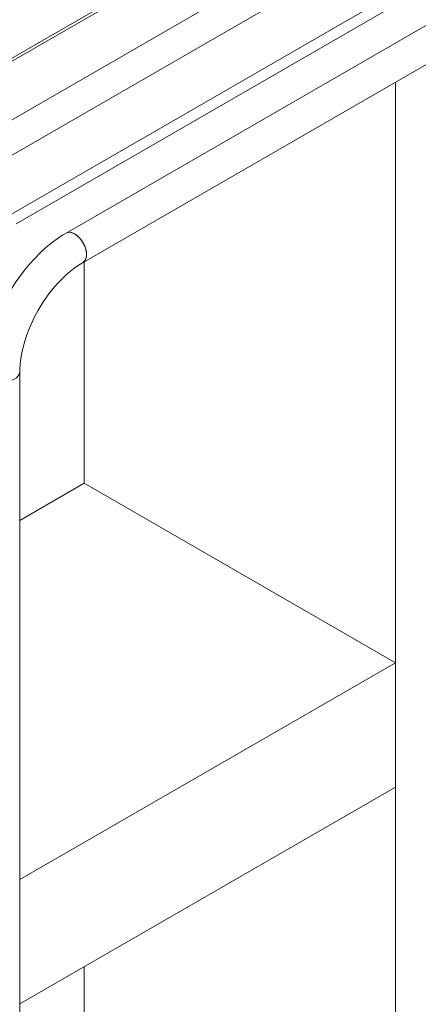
# Model space of a CAD drawing. Header units: millimetres. Extents: x 525 to 29324, y 175 to 20618.
# Tile 283 of 588: x 14434 to 14669, y 13663 to 14245. Entities that reach past the tile are written whole.
import ezdxf

# ---------------------------------------------------------------- set-up
doc = ezdxf.new("R2010")
doc.units = ezdxf.units.MM
doc.linetypes.add('SLD-Continua', pattern=[0])

msp = doc.modelspace()

# ---------------------------------------------------------------- linework, layer by layer
at = {"color": 7, "linetype": 'SLD-Continua', "lineweight": 18, "ltscale": 35}
for p, q in [((14389.73, 14199.45), (14990.94, 14546.52)), ((14943.09, 14517.13), (14389.72, 14197.68)), ((14377.08, 14155.75), (14958.09, 14491.15)), ((14991.17, 14489.38), (14382.8, 14138.17)), ((14384.82, 14104.7), (15006.17, 14463.39)), ((14431.8, 14124.51), (14951.34, 14424.44)), ((14980.94, 14418.9), (14461.4, 14118.98)), ((14471.4, 14101.66), (14990.94, 14401.58)), ((14655.9, 13448.48), (14655.9, 14208.17)), ((14655.9, 13448.48), (14655.9, 14208.17)), ((14655.9, 13448.48), (14655.9, 14208.17)), ((14655.9, 13448.48), (14655.9, 14208.17)), ((14655.9, 13448.48), (14655.9, 14208.17)), ((14472.05, 13971.05), (14472.05, 14102.03)), ((14472.05, 13971.05), (14472.05, 14102.03)), ((14472.05, 13971.05), (14472.05, 14102.03)), ((14472.05, 13971.05), (14472.05, 14102.03)), ((14472.05, 13971.05), (14472.05, 14102.03)), ((14433.97, 13643.87), (14433.97, 14036.83)), ((14472.05, 13971.05), (14433.97, 13949.06)), ((14472.05, 13971.05), (14433.97, 13949.06)), ((14472.05, 13971.05), (14433.97, 13949.06)), ((14472.05, 13971.05), (14433.97, 13949.06)), ((14472.05, 13971.05), (14433.97, 13949.06)), ((14472.05, 13971.05), (14655.9, 13864.91)), ((14472.05, 13971.05), (14655.9, 13864.91)), ((14472.05, 13971.05), (14655.9, 13864.91)), ((14472.05, 13971.05), (14655.9, 13864.91)), ((14472.05, 13971.05), (14655.9, 13864.91)), ((14655.9, 13864.91), (14433.97, 13736.8)), ((14655.9, 13864.91), (14433.97, 13736.8)), ((14655.9, 13864.91), (14433.97, 13736.8)), ((14655.9, 13864.91), (14433.97, 13736.8)), ((14655.9, 13864.91), (14433.97, 13736.8)), ((14655.9, 13791.43), (14655.9, 13864.91)), ((14655.9, 13791.43), (14655.9, 13864.91)), ((14655.9, 13791.43), (14655.9, 13864.91)), ((14655.9, 13791.43), (14655.9, 13864.91)), ((14655.9, 13791.43), (14655.9, 13864.91)), ((14655.9, 13791.43), (14433.97, 13663.31)), ((14655.9, 13791.43), (14433.97, 13663.31)), ((14655.9, 13791.43), (14433.97, 13663.31)), ((14655.9, 13791.43), (14433.97, 13663.31)), ((14655.9, 13791.43), (14433.97, 13663.31)), ((14472.05, 13631.64), (14472.05, 13685.29)), ((14472.05, 13631.64), (14472.05, 13685.29)), ((14472.05, 13631.64), (14472.05, 13685.29)), ((14472.05, 13631.64), (14472.05, 13685.29)), ((14472.05, 13631.64), (14472.05, 13685.29))]:
    msp.add_line(p, q, dxfattribs=at)
at = {"color": 7, "linetype": 'SLD-Continua', "lineweight": 18, "ltscale": 35, "flags": 128}
for points in [[(14461.4, 14118.98), (14459.5, 14117.84), (14456.01, 14115.53), (14452.59, 14112.98), (14449.24, 14110.19), (14445.98, 14107.19), (14442.81, 14103.99), (14439.75, 14100.61), (14436.82, 14097.06), (14434.02, 14093.35), (14431.36, 14089.51), (14428.85, 14085.54), (14426.51, 14081.47), (14424.34, 14077.32), (14422.35, 14073.09), (14420.56, 14068.81), (14418.96, 14064.49), (14417.57, 14060.15), (14416.4, 14055.81), (14415.45, 14051.49), (14414.72, 14047.19), (14414.24, 14042.94), (14414, 14038.75), (14413.97, 14036.83)], [(14473.47, 14106.23), (14473.34, 14107.85), (14472.96, 14109.56), (14472.34, 14111.3), (14471.51, 14113), (14470.5, 14114.6), (14469.33, 14116.05), (14468.06, 14117.29), (14466.73, 14118.28), (14465.39, 14118.98), (14464.08, 14119.37), (14462.86, 14119.43), (14461.77, 14119.16), (14461.4, 14118.98)], [(14466.4, 14118.48), (14467.73, 14117.56), (14469.02, 14116.38), (14470.22, 14114.98), (14471.28, 14113.41), (14472.16, 14111.73), (14472.83, 14109.99), (14473.27, 14108.27), (14473.46, 14106.63), (14473.4, 14105.11), (14473.08, 14103.79), (14472.52, 14102.7), (14471.74, 14101.88), (14471.4, 14101.66)], [(14433.97, 14036.83), (14434, 14038.39), (14434.19, 14041.51), (14434.58, 14044.76), (14435.17, 14048.13), (14435.96, 14051.59), (14436.95, 14055.13), (14438.13, 14058.71), (14439.5, 14062.32), (14441.06, 14065.92), (14442.79, 14069.48), (14444.68, 14073), (14446.73, 14076.43), (14448.91, 14079.76), (14451.21, 14082.96), (14453.61, 14086.02), (14456.1, 14088.91), (14458.66, 14091.61), (14461.26, 14094.12), (14463.89, 14096.4), (14466.52, 14098.45), (14469.13, 14100.27), (14471.4, 14101.66)], [(14416.9, 14032.75), (14418.36, 14032.05), (14420.03, 14031.52), (14421.84, 14031.19), (14423.73, 14031.06), (14425.63, 14031.14), (14427.46, 14031.42), (14429.17, 14031.9), (14430.7, 14032.56), (14431.98, 14033.37), (14432.96, 14034.31), (14433.63, 14035.34), (14433.94, 14036.42), (14433.97, 14036.83)]]:
    msp.add_lwpolyline(points, dxfattribs=at)
at = {"color": 7, "linetype": 'SLD-Continua', "lineweight": 18, "ltscale": 1225}
for centre, start, end in [((14463.48, 14114.48), 53.87696, 114.78783), ((14468.54, 14105.7), 305.18306, 6.12912)]:
    msp.add_arc(centre, 4.95, start, end, dxfattribs=at)

doc.saveas('drawing.dxf')
